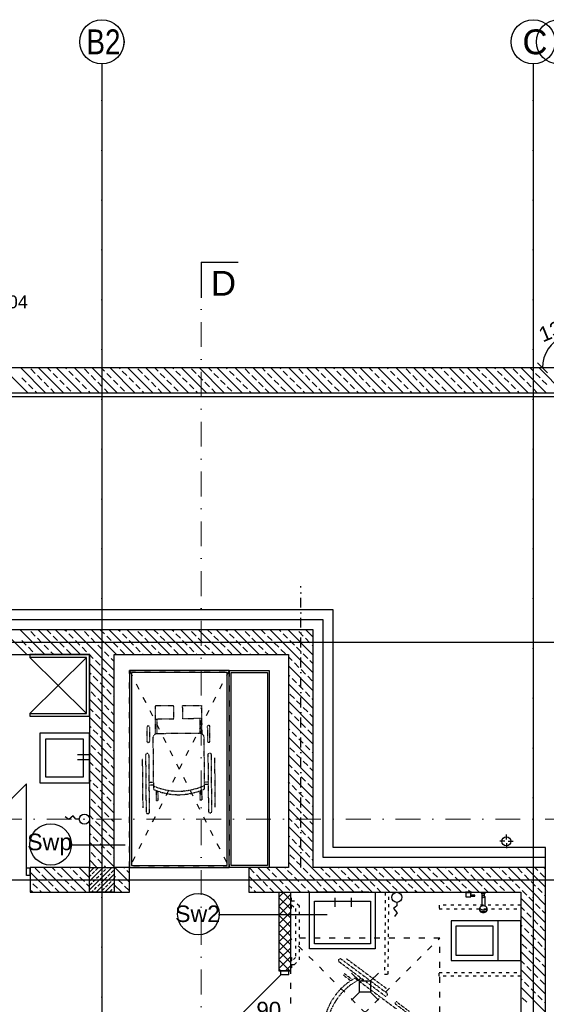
# Model space of a CAD drawing. Header units: millimetres. Extents: x -7023 to 53801, y 9849 to 33561.
# Tile 286 of 537: x 7279 to 7809, y 29731 to 30722. Entities that reach past the tile are written whole.
import ezdxf

# ---------------------------------------------------------------- set-up
doc = ezdxf.new("R2010")
doc.units = ezdxf.units.MM
for name, pattern in [('ACAD_ISO03W100', [30, 12, -18]), ('DASHDOT', [1, 0.5, -0.25, 0, -0.25]), ('DASHDOTX2', [2, 1, -0.5, 0, -0.5])]:
    doc.linetypes.add(name, pattern=pattern)
doc.layers.get('0').update_dxf_attribs({"lineweight": 9})
doc.layers.add('.IE_podklad', color=252, linetype='Continuous')
doc.layers.add('PROJEKT osie', color=251, linetype='DASHDOTX2', lineweight=9)
doc.styles.add('Arial', font='arial.ttf', dxfattribs={"height": 125})
doc.styles.add('Opisowy', font='arial.ttf')
doc.styles.get("Standard").update_dxf_attribs({"font": 'arial.ttf'})
doc.linetypes.add('ZIGZAG', pattern='A,0.00254,-5.08,[131,ltypeshp.shx,S=5.08,R=0,X=-5.08,Y=0],-10.16,[131,ltypeshp.shx,S=5.08,R=180,X=5.08,Y=0],-5.08', length=20.32254)

# ---------------------------------------------------------------- blocks, each defined once
blk = doc.blocks.new('OSIE DOMKU')
at = {"layer": 'PROJEKT osie', "ltscale": 25}
for p, q in [((-31887.02, 6226.99), (-31887.02, 4134.85)), ((-31453.52, 6226.99), (-31453.52, 4134.85)), ((-33194.97, 5891.65), (-29895.99, 5891.65)), ((-33194.97, 5466.65), (-29895.99, 5466.65)), ((-33194.97, 5405.65), (-30212.41, 5405.65))]:
    blk.add_line(p, q, dxfattribs=at)
at = {"layer": 'PROJEKT osie', "linetype": 'Continuous'}
for centre in [(-31887.02, 6248.58), (-31453.52, 6248.58), (-31428.02, 6248.58)]:
    blk.add_circle(centre, 22.24, dxfattribs=at)
at = {"layer": 'PROJEKT osie', "char_height": 25, "width": 492.1163, "attachment_point": 1}
for s, insert in [('{\\W0.8;B2}', (-31902.51, 6261.05)), ('C', (-31464.35, 6261.05))]:
    blk.add_mtext(s, dxfattribs=dict(at, insert=insert))
blk = doc.blocks.new('_Oblique')
at = {"color": 0, "linetype": 'ByBlock', "lineweight": -2}
blk.add_line((-0.5, -0.5), (0.5, 0.5), dxfattribs=at)

msp = doc.modelspace()

# ---------------------------------------------------------------- linework, layer by layer
at = {"layer": '.IE_podklad', "ltscale": 25}
for p, q in [((7362.06, 30677.78), (7362.06, 28585.65)), ((7795.56, 30677.78), (7795.56, 28585.65)), ((7461.89, 30477.73), (7498.94, 30477.73)), ((6054.1, 30342.45), (9353.09, 30342.45)), ((6054.1, 30095.45), (9353.09, 30095.45)), ((6054.1, 29856.45), (9036.66, 29856.45))]:
    msp.add_line(p, q, dxfattribs=at)
at = {"layer": '.IE_podklad', "lineweight": 30, "ltscale": 25}
msp.add_line((7461.89, 30477.73), (7461.89, 30441.78), dxfattribs=at)
at = {"layer": '.IE_podklad', "linetype": 'DASHDOT', "lineweight": 13, "ltscale": 50}
msp.add_line((7461.89, 30467.52), (7461.89, 29637.68), dxfattribs=at)
at = {"layer": '.IE_podklad'}
for p, q in [((7839.06, 30371.45), (7165.06, 30371.45)), ((7287.56, 30346.45), (7262.56, 30371.45)), ((7305.52, 30346.45), (7280.52, 30371.45)), ((7295.05, 30365.9), (7290.56, 30370.39)), ((7323.48, 30346.45), (7298.48, 30371.45)), ((7310.77, 30368.14), (7307.47, 30371.45)), ((7317.5, 30361.41), (7313.01, 30365.9)), ((7341.45, 30346.45), (7316.45, 30371.45)), ((7326.48, 30370.39), (7325.43, 30371.45)), ((7333.22, 30363.65), (7328.73, 30368.14)), ((7359.41, 30346.45), (7334.41, 30371.45)), ((7348.93, 30365.9), (7344.44, 30370.39)), ((7377.37, 30346.45), (7352.37, 30371.45)), ((7364.65, 30368.14), (7361.35, 30371.45)), ((7371.38, 30361.41), (7366.89, 30365.9)), ((7395.33, 30346.45), (7370.33, 30371.45)), ((7380.37, 30370.39), (7379.31, 30371.45)), ((7387.1, 30363.65), (7382.61, 30368.14)), ((7413.29, 30346.45), (7388.29, 30371.45)), ((7402.82, 30365.9), (7398.33, 30370.39)), ((7431.25, 30346.45), (7406.25, 30371.45)), ((7418.53, 30368.14), (7415.23, 30371.45)), ((7425.27, 30361.41), (7420.78, 30365.9)), ((7449.21, 30346.45), (7424.21, 30371.45)), ((7434.25, 30370.39), (7433.19, 30371.45)), ((7440.98, 30363.65), (7436.49, 30368.14)), ((7467.17, 30346.45), (7442.17, 30371.45)), ((7456.7, 30365.9), (7452.21, 30370.39)), ((7485.13, 30346.45), (7460.13, 30371.45)), ((7472.41, 30368.14), (7469.11, 30371.45)), ((7479.15, 30361.41), (7474.66, 30365.9)), ((7503.09, 30346.45), (7478.09, 30371.45)), ((7488.13, 30370.39), (7487.07, 30371.45)), ((7494.86, 30363.65), (7490.37, 30368.14)), ((7521.05, 30346.45), (7496.05, 30371.45)), ((7510.58, 30365.9), (7506.09, 30370.39)), ((7539.01, 30346.45), (7514.01, 30371.45)), ((7526.29, 30368.14), (7522.99, 30371.45)), ((7533.03, 30361.41), (7528.54, 30365.9)), ((7556.97, 30346.45), (7531.97, 30371.45)), ((7542.01, 30370.39), (7540.95, 30371.45)), ((7548.74, 30363.65), (7544.25, 30368.14)), ((7574.93, 30346.45), (7549.93, 30371.45)), ((7564.46, 30365.9), (7559.97, 30370.39)), ((7592.89, 30346.45), (7567.89, 30371.45)), ((7580.18, 30368.14), (7576.87, 30371.45)), ((7586.91, 30361.41), (7582.42, 30365.9)), ((7610.85, 30346.45), (7585.85, 30371.45)), ((7595.89, 30370.39), (7594.83, 30371.45)), ((7602.63, 30363.65), (7598.14, 30368.14)), ((7628.81, 30346.45), (7603.81, 30371.45)), ((7618.34, 30365.9), (7613.85, 30370.39)), ((7646.77, 30346.45), (7621.77, 30371.45)), ((7634.06, 30368.14), (7630.75, 30371.45)), ((7640.79, 30361.41), (7636.3, 30365.9)), ((7664.73, 30346.45), (7639.73, 30371.45)), ((7649.77, 30370.39), (7648.71, 30371.45)), ((7656.51, 30363.65), (7652.02, 30368.14)), ((7682.7, 30346.45), (7657.7, 30371.45)), ((7672.22, 30365.9), (7667.73, 30370.39)), ((7700.66, 30346.45), (7675.66, 30371.45)), ((7687.94, 30368.14), (7684.64, 30371.45)), ((7694.67, 30361.41), (7690.18, 30365.9)), ((7718.62, 30346.45), (7693.62, 30371.45)), ((7703.65, 30370.39), (7702.6, 30371.45)), ((7710.39, 30363.65), (7705.9, 30368.14)), ((7736.58, 30346.45), (7711.58, 30371.45)), ((7726.1, 30365.9), (7721.61, 30370.39)), ((7754.54, 30346.45), (7729.54, 30371.45)), ((7741.82, 30368.14), (7738.52, 30371.45)), ((7748.56, 30361.41), (7744.07, 30365.9)), ((7772.5, 30346.45), (7747.5, 30371.45)), ((7757.54, 30370.39), (7756.48, 30371.45)), ((7764.27, 30363.65), (7759.78, 30368.14)), ((7790.46, 30346.45), (7765.46, 30371.45)), ((7779.99, 30365.9), (7775.5, 30370.39)), ((7808.42, 30346.45), (7783.42, 30371.45)), ((7795.7, 30368.14), (7792.4, 30371.45)), ((7802.44, 30361.41), (7797.95, 30365.9)), ((7826.38, 30346.45), (7801.38, 30371.45)), ((7286.07, 30356.92), (7281.58, 30361.41)), ((7292.81, 30350.18), (7288.32, 30354.67)), ((7301.79, 30359.16), (7297.3, 30363.65)), ((7308.52, 30352.43), (7304.03, 30356.92)), ((7324.24, 30354.67), (7319.75, 30359.16)), ((7339.95, 30356.92), (7335.46, 30361.41)), ((7346.69, 30350.18), (7342.2, 30354.67)), ((7355.67, 30359.16), (7351.18, 30363.65)), ((7362.4, 30352.43), (7357.91, 30356.92)), ((7378.12, 30354.67), (7373.63, 30359.16)), ((7393.84, 30356.92), (7389.35, 30361.41)), ((7400.57, 30350.18), (7396.08, 30354.67)), ((7409.55, 30359.16), (7405.06, 30363.65)), ((7416.29, 30352.43), (7411.8, 30356.92)), ((7432, 30354.67), (7427.51, 30359.16)), ((7447.72, 30356.92), (7443.23, 30361.41)), ((7454.45, 30350.18), (7449.96, 30354.67)), ((7463.43, 30359.16), (7458.94, 30363.65)), ((7470.17, 30352.43), (7465.68, 30356.92)), ((7485.88, 30354.67), (7481.39, 30359.16)), ((7501.6, 30356.92), (7497.11, 30361.41)), ((7508.33, 30350.18), (7503.84, 30354.67)), ((7517.31, 30359.16), (7512.82, 30363.65)), ((7524.05, 30352.43), (7519.56, 30356.92)), ((7539.76, 30354.67), (7535.27, 30359.16)), ((7555.48, 30356.92), (7550.99, 30361.41)), ((7562.22, 30350.18), (7557.73, 30354.67)), ((7571.2, 30359.16), (7566.71, 30363.65)), ((7577.93, 30352.43), (7573.44, 30356.92)), ((7593.65, 30354.67), (7589.16, 30359.16)), ((7609.36, 30356.92), (7604.87, 30361.41)), ((7616.1, 30350.18), (7611.61, 30354.67)), ((7625.08, 30359.16), (7620.59, 30363.65)), ((7631.81, 30352.43), (7627.32, 30356.92)), ((7647.53, 30354.67), (7643.04, 30359.16)), ((7663.24, 30356.92), (7658.75, 30361.41)), ((7669.98, 30350.18), (7665.49, 30354.67)), ((7678.96, 30359.16), (7674.47, 30363.65)), ((7685.69, 30352.43), (7681.2, 30356.92)), ((7701.41, 30354.67), (7696.92, 30359.16)), ((7717.12, 30356.92), (7712.63, 30361.41)), ((7723.86, 30350.18), (7719.37, 30354.67)), ((7732.84, 30359.16), (7728.35, 30363.65)), ((7739.58, 30352.43), (7735.09, 30356.92)), ((7755.29, 30354.67), (7750.8, 30359.16)), ((7771.01, 30356.92), (7766.52, 30361.41)), ((7777.74, 30350.18), (7773.25, 30354.67)), ((7786.72, 30359.16), (7782.23, 30363.65)), ((7793.46, 30352.43), (7788.97, 30356.92)), ((7809.17, 30354.67), (7804.68, 30359.16)), ((7165.06, 30346.45), (7849.41, 30346.45)), ((7296.54, 30346.45), (7295.05, 30347.94)), ((7314.5, 30346.45), (7310.77, 30350.18)), ((7330.97, 30347.94), (7326.48, 30352.43)), ((7350.43, 30346.45), (7348.93, 30347.94)), ((7368.39, 30346.45), (7364.65, 30350.18)), ((7384.86, 30347.94), (7380.37, 30352.43)), ((7404.31, 30346.45), (7402.82, 30347.94)), ((7422.27, 30346.45), (7418.53, 30350.18)), ((7438.74, 30347.94), (7434.25, 30352.43)), ((7458.19, 30346.45), (7456.7, 30347.94)), ((7476.15, 30346.45), (7472.41, 30350.18)), ((7492.62, 30347.94), (7488.13, 30352.43)), ((7512.07, 30346.45), (7510.58, 30347.94)), ((7530.03, 30346.45), (7526.29, 30350.18)), ((7546.5, 30347.94), (7542.01, 30352.43)), ((7565.95, 30346.45), (7564.46, 30347.94)), ((7583.91, 30346.45), (7580.18, 30350.18)), ((7600.38, 30347.94), (7595.89, 30352.43)), ((7619.83, 30346.45), (7618.34, 30347.94)), ((7637.79, 30346.45), (7634.06, 30350.18)), ((7654.26, 30347.94), (7649.77, 30352.43)), ((7673.71, 30346.45), (7672.22, 30347.94)), ((7691.68, 30346.45), (7687.94, 30350.18)), ((7708.14, 30347.94), (7703.65, 30352.43)), ((7727.6, 30346.45), (7726.1, 30347.94)), ((7745.56, 30346.45), (7741.82, 30350.18)), ((7762.03, 30347.94), (7757.54, 30352.43)), ((7781.48, 30346.45), (7779.99, 30347.94)), ((7799.44, 30346.45), (7795.7, 30350.18)), ((7594.56, 30127.95), (7162.06, 30127.95)), ((7594.56, 29888.95), (7594.56, 30127.95)), ((7349.56, 30107.95), (7142.06, 30107.95)), ((7286.81, 30082.95), (7261.65, 30108.11)), ((7304.77, 30082.95), (7279.62, 30108.1)), ((7322.73, 30082.95), (7297.59, 30108.09)), ((7310.79, 30103.87), (7306.57, 30108.09)), ((7340.69, 30082.95), (7315.56, 30108.08)), ((7326.51, 30106.11), (7324.54, 30108.08)), ((7374.56, 30067.04), (7333.53, 30108.07)), ((7574.56, 30107.95), (7349.56, 30107.95)), ((7376.62, 30082.95), (7351.5, 30108.06)), ((7364.67, 30103.87), (7360.48, 30108.06)), ((7394.58, 30082.95), (7369.47, 30108.05)), ((7380.39, 30106.11), (7378.45, 30108.05)), ((7412.54, 30082.95), (7387.44, 30108.04)), ((7430.5, 30082.95), (7405.41, 30108.03)), ((7418.55, 30103.87), (7414.39, 30108.03)), ((7448.46, 30082.95), (7423.38, 30108.02)), ((7434.27, 30106.11), (7432.36, 30108.02)), ((7466.42, 30082.95), (7441.35, 30108.02)), ((7484.38, 30082.95), (7459.32, 30108.01)), ((7472.44, 30103.87), (7468.3, 30108)), ((7502.34, 30082.95), (7477.29, 30108)), ((7488.15, 30106.11), (7486.27, 30107.99)), ((7520.3, 30082.95), (7495.26, 30107.99)), ((7538.26, 30082.95), (7513.23, 30107.98)), ((7526.32, 30103.87), (7522.21, 30107.97)), ((7574.56, 30064.61), (7531.2, 30107.97)), ((7542.03, 30106.11), (7540.18, 30107.96)), ((7574.56, 30082.57), (7549.17, 30107.96)), ((7574.56, 30100.53), (7567.14, 30107.95)), ((7574.56, 29868.95), (7574.56, 30107.95)), ((7286.1, 30092.64), (7281.61, 30097.13)), ((7295.08, 30101.62), (7290.59, 30106.11)), ((7301.81, 30094.89), (7297.32, 30099.38)), ((7317.53, 30097.13), (7313.04, 30101.62)), ((7333.24, 30099.38), (7328.75, 30103.87)), ((7339.98, 30092.64), (7335.49, 30097.13)), ((7348.96, 30101.62), (7344.47, 30106.11)), ((7355.69, 30094.89), (7351.2, 30099.38)), ((7371.41, 30097.13), (7366.92, 30101.62)), ((7387.12, 30099.38), (7382.63, 30103.87)), ((7393.86, 30092.64), (7389.37, 30097.13)), ((7402.84, 30101.62), (7398.35, 30106.11)), ((7409.57, 30094.89), (7405.08, 30099.38)), ((7425.29, 30097.13), (7420.8, 30101.62)), ((7441.01, 30099.38), (7436.52, 30103.87)), ((7447.74, 30092.64), (7443.25, 30097.13)), ((7456.72, 30101.62), (7452.23, 30106.11)), ((7463.46, 30094.89), (7458.97, 30099.38)), ((7479.17, 30097.13), (7474.68, 30101.62)), ((7494.89, 30099.38), (7490.4, 30103.87)), ((7501.62, 30092.64), (7497.13, 30097.13)), ((7510.6, 30101.62), (7506.11, 30106.11)), ((7517.34, 30094.89), (7512.85, 30099.38)), ((7533.05, 30097.13), (7528.56, 30101.62)), ((7548.77, 30099.38), (7544.28, 30103.87)), ((7555.5, 30092.64), (7551.01, 30097.13)), ((7564.48, 30101.62), (7559.99, 30106.11)), ((7571.22, 30094.89), (7566.73, 30099.38)), ((7292.83, 30085.91), (7288.34, 30090.4)), ((7308.55, 30088.15), (7304.06, 30092.64)), ((7324.26, 30090.4), (7319.77, 30094.89)), ((7331, 30083.66), (7326.51, 30088.15)), ((7346.71, 30085.91), (7342.22, 30090.4)), ((7362.43, 30088.15), (7357.94, 30092.64)), ((7378.14, 30090.4), (7373.65, 30094.89)), ((7384.88, 30083.66), (7380.39, 30088.15)), ((7400.59, 30085.91), (7396.1, 30090.4)), ((7416.31, 30088.15), (7411.82, 30092.64)), ((7432.03, 30090.4), (7427.54, 30094.89)), ((7438.76, 30083.66), (7434.27, 30088.15)), ((7454.48, 30085.91), (7449.99, 30090.4)), ((7470.19, 30088.15), (7465.7, 30092.64)), ((7485.91, 30090.4), (7481.42, 30094.89)), ((7492.64, 30083.66), (7488.15, 30088.15)), ((7508.36, 30085.91), (7503.87, 30090.4)), ((7524.07, 30088.15), (7519.58, 30092.64)), ((7539.79, 30090.4), (7535.3, 30094.89)), ((7546.52, 30083.66), (7542.03, 30088.15)), ((7562.24, 30085.91), (7557.75, 30090.4)), ((7574.56, 30091.55), (7573.46, 30092.64)), ((7142.06, 30082.95), (7349.56, 30082.95)), ((7349.56, 30082.95), (7289.56, 30082.95)), ((7289.56, 30082.95), (7289.56, 30080.17)), ((7346.78, 30080.17), (7289.56, 30080.17)), ((7289.56, 30080.17), (7346.78, 30023.77)), ((7289.56, 30023.77), (7346.78, 30080.17)), ((7295.79, 30082.95), (7295.08, 30083.66)), ((7313.75, 30082.95), (7310.79, 30085.91)), ((7346.78, 30023.77), (7346.78, 30080.17)), ((7353.45, 30079.17), (7348.96, 30083.66)), ((7349.56, 30082.95), (7349.56, 29868.95)), ((7349.56, 30020.99), (7349.56, 30082.95)), ((7369.16, 30081.42), (7364.67, 30085.91)), ((7374.56, 30076.02), (7371.41, 30079.17)), ((7374.56, 29868.95), (7374.56, 30082.95)), ((7374.56, 30082.95), (7549.56, 30082.95)), ((7403.56, 30082.95), (7402.84, 30083.66)), ((7421.52, 30082.95), (7418.55, 30085.91)), ((7457.44, 30082.95), (7456.72, 30083.66)), ((7475.4, 30082.95), (7472.44, 30085.91)), ((7511.32, 30082.95), (7510.6, 30083.66)), ((7529.28, 30082.95), (7526.32, 30085.91)), ((7549.56, 30082.95), (7549.56, 29868.95)), ((7553.26, 30076.93), (7549.56, 30080.63)), ((7568.97, 30079.17), (7564.48, 30083.66)), ((7374.56, 30049.08), (7349.56, 30074.08)), ((7360.18, 30072.44), (7355.69, 30076.93)), ((7366.92, 30065.7), (7362.43, 30070.19)), ((7574.56, 30046.65), (7549.56, 30071.65)), ((7559.99, 30070.19), (7555.5, 30074.68)), ((7566.73, 30063.46), (7562.24, 30067.95)), ((7574.56, 30073.59), (7571.22, 30076.93)), ((7351.2, 30063.46), (7349.56, 30065.1)), ((7357.94, 30056.72), (7353.45, 30061.21)), ((7373.65, 30058.97), (7369.16, 30063.46)), ((7551.01, 30061.21), (7549.56, 30062.67)), ((7557.75, 30054.48), (7553.26, 30058.97)), ((7573.46, 30056.72), (7568.97, 30061.21)), ((7374.56, 30031.12), (7349.56, 30056.12)), ((7364.67, 30049.99), (7360.18, 30054.48)), ((7371.41, 30043.25), (7366.92, 30047.74)), ((7574.56, 30028.69), (7549.56, 30053.69)), ((7564.48, 30047.74), (7559.99, 30052.23)), ((7374.56, 30013.16), (7349.56, 30038.16)), ((7355.69, 30041.01), (7351.2, 30045.5)), ((7362.43, 30034.27), (7357.94, 30038.76)), ((7374.56, 30040.1), (7373.65, 30041.01)), ((7555.5, 30038.76), (7551.01, 30043.25)), ((7571.22, 30041.01), (7566.73, 30045.5)), ((7574.56, 30037.67), (7573.46, 30038.76)), ((7353.45, 30025.29), (7349.56, 30029.18)), ((7369.16, 30027.54), (7364.67, 30032.03)), ((7574.56, 30010.73), (7549.56, 30035.73)), ((7562.24, 30032.03), (7557.75, 30036.52)), ((7568.97, 30025.29), (7564.48, 30029.78)), ((7289.56, 30023.77), (7289.56, 30020.99)), ((7289.56, 30023.77), (7346.78, 30023.77)), ((7289.56, 30020.99), (7349.56, 30020.99)), ((7374.56, 29995.2), (7349.56, 30020.2)), ((7360.18, 30018.56), (7355.69, 30023.05)), ((7374.56, 30022.14), (7371.41, 30025.29)), ((7553.26, 30023.05), (7549.56, 30026.75)), ((7574.56, 29992.77), (7549.56, 30017.77)), ((7559.99, 30016.31), (7555.5, 30020.8)), ((7574.56, 30019.71), (7571.22, 30023.05)), ((7351.2, 30009.58), (7349.56, 30011.22)), ((7366.92, 30011.82), (7362.43, 30016.31)), ((7373.65, 30005.09), (7369.16, 30009.58)), ((7551.01, 30007.33), (7549.56, 30008.79)), ((7566.73, 30009.58), (7562.24, 30014.07)), ((7349.56, 30003.95), (7299.56, 30003.95)), ((7299.56, 30003.95), (7299.56, 29953.95)), ((7343.56, 29997.95), (7305.56, 29997.95)), ((7305.56, 29997.95), (7305.56, 29959.95)), ((7343.56, 29959.95), (7343.56, 29997.95)), ((7349.56, 29953.95), (7349.56, 30003.95)), ((7374.56, 29977.24), (7349.56, 30002.24)), ((7357.94, 30002.84), (7353.45, 30007.33)), ((7364.67, 29996.11), (7360.18, 30000.6)), ((7574.56, 29974.81), (7549.56, 29999.81)), ((7557.75, 30000.6), (7553.26, 30005.09)), ((7564.48, 29993.86), (7559.99, 29998.35)), ((7573.46, 30002.84), (7568.97, 30007.33)), ((7355.69, 29987.12), (7351.2, 29991.61)), ((7371.41, 29989.37), (7366.92, 29993.86)), ((7555.5, 29984.88), (7551.01, 29989.37)), ((7571.22, 29987.12), (7566.73, 29991.61)), ((7349.53, 29982.11), (7337.59, 29982.11)), ((7374.56, 29959.28), (7349.56, 29984.28)), ((7362.43, 29980.39), (7357.94, 29984.88)), ((7369.16, 29973.65), (7364.67, 29978.14)), ((7374.56, 29986.22), (7373.65, 29987.12)), ((7574.56, 29956.85), (7549.56, 29981.85)), ((7562.24, 29978.14), (7557.75, 29982.63)), ((7574.56, 29983.79), (7573.46, 29984.88)), ((7349.53, 29977.25), (7337.59, 29977.25)), ((7353.45, 29971.41), (7349.56, 29975.3)), ((7360.18, 29964.67), (7355.69, 29969.16)), ((7374.56, 29968.26), (7371.41, 29971.41)), ((7553.26, 29969.16), (7549.56, 29972.87)), ((7568.97, 29971.41), (7564.48, 29975.9)), ((7574.56, 29965.83), (7571.22, 29969.16)), ((7305.56, 29959.95), (7343.56, 29959.95)), ((7374.56, 29941.32), (7349.56, 29966.32)), ((7366.92, 29957.94), (7362.43, 29962.43)), ((7574.56, 29938.89), (7549.56, 29963.89)), ((7559.99, 29962.43), (7555.5, 29966.92)), ((7566.73, 29955.69), (7562.24, 29960.18)), ((7201.66, 29868.16), (7286.45, 29952.95)), ((7286.45, 29868.16), (7286.45, 29952.95)), ((7299.56, 29953.95), (7349.56, 29953.95)), ((7351.2, 29955.69), (7349.56, 29957.34)), ((7357.94, 29948.96), (7353.45, 29953.45)), ((7373.65, 29951.2), (7369.16, 29955.69)), ((7551.01, 29953.45), (7549.56, 29954.91)), ((7557.75, 29946.71), (7553.26, 29951.2)), ((7573.46, 29948.96), (7568.97, 29953.45)), ((7374.56, 29923.36), (7349.56, 29948.36)), ((7364.67, 29942.22), (7360.18, 29946.71)), ((7371.41, 29935.49), (7366.92, 29939.98)), ((7574.56, 29920.93), (7549.56, 29945.93)), ((7564.48, 29939.98), (7559.99, 29944.47)), ((7374.56, 29905.4), (7349.56, 29930.4)), ((7355.69, 29933.24), (7351.2, 29937.73)), ((7362.43, 29926.51), (7357.94, 29931)), ((7374.56, 29932.34), (7373.65, 29933.24)), ((7555.5, 29931), (7551.01, 29935.49)), ((7562.24, 29924.26), (7557.75, 29928.75)), ((7571.22, 29933.24), (7566.73, 29937.73)), ((7574.56, 29929.91), (7573.46, 29931)), ((7353.45, 29917.53), (7349.56, 29921.42)), ((7369.16, 29919.77), (7364.67, 29924.26)), ((7574.56, 29902.97), (7549.56, 29927.97)), ((7553.26, 29915.28), (7549.56, 29918.99)), ((7568.97, 29917.53), (7564.48, 29922.02)), ((7374.56, 29887.44), (7349.56, 29912.44)), ((7360.18, 29910.79), (7355.69, 29915.28)), ((7374.56, 29914.38), (7371.41, 29917.53)), ((7574.56, 29885), (7549.56, 29910)), ((7559.99, 29908.55), (7555.5, 29913.04)), ((7574.56, 29911.95), (7571.22, 29915.28)), ((7351.2, 29901.81), (7349.56, 29903.46)), ((7357.94, 29895.08), (7353.45, 29899.57)), ((7366.92, 29904.06), (7362.43, 29908.55)), ((7373.65, 29897.32), (7369.16, 29901.81)), ((7551.01, 29899.57), (7549.56, 29901.02)), ((7566.73, 29901.81), (7562.24, 29906.3)), ((7573.46, 29895.08), (7568.97, 29899.57)), ((7330.84, 29891.58), (7385.33, 29891.58)), ((7374.56, 29869.48), (7349.56, 29894.48)), ((7364.67, 29888.34), (7360.18, 29892.83)), ((7597.65, 29843.95), (7549.56, 29892.04)), ((7557.75, 29892.83), (7553.26, 29897.32)), ((7564.48, 29886.1), (7559.99, 29890.59)), ((7355.69, 29879.36), (7351.2, 29883.85)), ((7371.41, 29881.61), (7366.92, 29886.1)), ((7374.56, 29878.46), (7373.65, 29879.36)), ((7555.5, 29877.12), (7551.01, 29881.61)), ((7571.22, 29879.36), (7566.73, 29883.85)), ((7808.06, 29888.95), (7594.56, 29888.95)), ((7808.06, 29868.95), (7808.06, 29888.95)), ((7357.13, 29868.95), (7349.56, 29876.52)), ((7362.43, 29872.63), (7357.94, 29877.12)), ((7366.11, 29868.95), (7364.67, 29870.38)), ((7579.69, 29843.95), (7549.56, 29874.08)), ((7562.24, 29870.38), (7557.75, 29874.87)), ((7574.56, 29876.02), (7573.46, 29877.12)), ((7290.06, 29868.16), (7286.45, 29868.16)), ((7286.45, 29860.95), (7286.45, 29868.16)), ((7290.06, 29860.95), (7286.45, 29860.95)), ((7349.56, 29868.95), (7290.06, 29868.95)), ((7290.06, 29868.95), (7290.06, 29843.95)), ((7290.06, 29860.95), (7290.06, 29868.16)), ((7310.29, 29843.95), (7290.06, 29864.18)), ((7299.57, 29863.65), (7295.08, 29868.14)), ((7306.3, 29856.91), (7301.81, 29861.4)), ((7328.25, 29843.95), (7303.25, 29868.95)), ((7315.28, 29865.89), (7312.23, 29868.95)), ((7322.02, 29859.16), (7317.53, 29863.65)), ((7346.21, 29843.95), (7321.21, 29868.95)), ((7331, 29868.14), (7330.19, 29868.95)), ((7337.73, 29861.4), (7333.24, 29865.89)), ((7349.56, 29858.56), (7339.17, 29868.95)), ((7349.56, 29867.54), (7348.96, 29868.14)), ((7349.56, 29864.24), (7354.26, 29868.95)), ((7349.56, 29855.26), (7363.24, 29868.95)), ((7349.56, 29846.28), (7372.22, 29868.95)), ((7349.56, 29868.74), (7349.77, 29868.95)), ((7349.56, 29868.95), (7374.56, 29868.95)), ((7349.56, 29843.95), (7349.56, 29868.95)), ((7349.56, 29859.75), (7351.2, 29861.4)), ((7352.33, 29862.52), (7354.57, 29864.77)), ((7355.69, 29865.89), (7357.94, 29868.14)), ((7356.2, 29843.95), (7374.56, 29862.3)), ((7356.82, 29858.03), (7359.06, 29860.28)), ((7360.18, 29861.4), (7362.43, 29863.65)), ((7363.55, 29864.77), (7365.8, 29867.01)), ((7366.92, 29868.14), (7367.73, 29868.95)), ((7368.04, 29860.28), (7370.29, 29862.52)), ((7371.41, 29863.65), (7373.65, 29865.89)), ((7389.85, 29868.95), (7374.56, 29868.95)), ((7374.56, 29868.95), (7374.56, 29843.95)), ((7375.9, 29859.16), (7374.56, 29860.5)), ((7389.85, 29854.18), (7375.09, 29868.95)), ((7384.88, 29868.14), (7384.07, 29868.95)), ((7389.85, 29863.16), (7387.12, 29865.89)), ((7389.85, 29843.95), (7389.85, 29868.95)), ((7549.56, 29868.95), (7509.89, 29868.95)), ((7509.89, 29868.95), (7509.89, 29843.95)), ((7525.81, 29843.95), (7509.95, 29859.81)), ((7515.09, 29863.65), (7510.6, 29868.14)), ((7521.83, 29856.91), (7517.34, 29861.4)), ((7543.77, 29843.95), (7518.77, 29868.95)), ((7530.81, 29865.89), (7527.75, 29868.95)), ((7537.54, 29859.16), (7533.05, 29863.65)), ((7561.73, 29843.95), (7536.73, 29868.95)), ((7546.52, 29868.14), (7545.71, 29868.95)), ((7553.26, 29861.4), (7548.77, 29865.89)), ((7568.97, 29863.65), (7564.48, 29868.14)), ((7575.71, 29856.91), (7571.22, 29861.4)), ((7808.06, 29868.95), (7574.56, 29868.95)), ((7584.69, 29865.89), (7581.64, 29868.95)), ((7591.42, 29859.16), (7586.93, 29863.65)), ((7615.62, 29843.95), (7590.62, 29868.95)), ((7600.4, 29868.14), (7599.6, 29868.95)), ((7607.14, 29861.4), (7602.65, 29865.89)), ((7633.58, 29843.95), (7608.58, 29868.95)), ((7622.86, 29863.65), (7618.37, 29868.14)), ((7629.59, 29856.91), (7625.1, 29861.4)), ((7651.54, 29843.95), (7626.54, 29868.95)), ((7638.57, 29865.89), (7635.52, 29868.95)), ((7645.31, 29859.16), (7640.82, 29863.65)), ((7669.5, 29843.95), (7644.5, 29868.95)), ((7654.29, 29868.14), (7653.48, 29868.95)), ((7661.02, 29861.4), (7656.53, 29865.89)), ((7687.46, 29843.95), (7662.46, 29868.95)), ((7676.74, 29863.65), (7672.25, 29868.14)), ((7683.47, 29856.91), (7678.98, 29861.4)), ((7705.42, 29843.95), (7680.42, 29868.95)), ((7692.45, 29865.89), (7689.4, 29868.95)), ((7699.19, 29859.16), (7694.7, 29863.65)), ((7723.38, 29843.95), (7698.38, 29868.95)), ((7708.17, 29868.14), (7707.36, 29868.95)), ((7714.9, 29861.4), (7710.41, 29865.89)), ((7741.34, 29843.95), (7716.34, 29868.95)), ((7730.62, 29863.65), (7726.13, 29868.14)), ((7737.35, 29856.91), (7732.86, 29861.4)), ((7759.3, 29843.95), (7734.3, 29868.95)), ((7746.33, 29865.89), (7743.28, 29868.95)), ((7753.07, 29859.16), (7748.58, 29863.65)), ((7777.26, 29843.95), (7752.26, 29868.95)), ((7762.05, 29868.14), (7761.24, 29868.95)), ((7768.78, 29861.4), (7764.29, 29865.89)), ((7795.22, 29843.95), (7770.22, 29868.95)), ((7784.5, 29863.65), (7780.01, 29868.14)), ((7791.24, 29856.91), (7786.75, 29861.4)), ((7808.06, 29849.07), (7788.18, 29868.95)), ((7800.22, 29865.89), (7797.16, 29868.95)), ((7806.95, 29859.16), (7802.46, 29863.65)), ((7808.06, 29867.03), (7806.14, 29868.95)), ((7808.06, 29283.45), (7808.06, 29868.95)), ((7290.59, 29854.67), (7290.06, 29855.2)), ((7297.32, 29847.93), (7292.83, 29852.42)), ((7313.04, 29850.18), (7308.55, 29854.67)), ((7328.75, 29852.42), (7324.26, 29856.91)), ((7335.49, 29845.69), (7331, 29850.18)), ((7344.47, 29854.67), (7339.98, 29859.16)), ((7349.56, 29849.58), (7346.71, 29852.42)), ((7350.08, 29851.3), (7352.33, 29853.54)), ((7353.45, 29854.67), (7355.69, 29856.91)), ((7357.94, 29850.18), (7360.18, 29852.42)), ((7361.31, 29853.54), (7363.55, 29855.79)), ((7364.67, 29856.91), (7366.92, 29859.16)), ((7365.18, 29843.95), (7374.56, 29853.32)), ((7365.8, 29849.05), (7368.04, 29851.3)), ((7369.16, 29852.42), (7371.41, 29854.67)), ((7372.53, 29855.79), (7374.56, 29857.81)), ((7382.13, 29843.95), (7374.56, 29851.52)), ((7382.63, 29852.42), (7378.14, 29856.91)), ((7389.37, 29845.69), (7384.88, 29850.18)), ((7512.85, 29847.93), (7509.89, 29850.89)), ((7528.56, 29850.18), (7524.07, 29854.67)), ((7544.28, 29852.42), (7539.79, 29856.91)), ((7551.01, 29845.69), (7546.52, 29850.18)), ((7559.99, 29854.67), (7555.5, 29859.16)), ((7566.73, 29847.93), (7562.24, 29852.42)), ((7582.44, 29850.18), (7577.95, 29854.67)), ((7598.16, 29852.42), (7593.67, 29856.91)), ((7604.9, 29845.69), (7600.4, 29850.18)), ((7613.88, 29854.67), (7609.39, 29859.16)), ((7620.61, 29847.93), (7616.12, 29852.42)), ((7636.33, 29850.18), (7631.84, 29854.67)), ((7652.04, 29852.42), (7647.55, 29856.91)), ((7658.78, 29845.69), (7654.29, 29850.18)), ((7667.76, 29854.67), (7663.27, 29859.16)), ((7674.49, 29847.93), (7670, 29852.42)), ((7690.21, 29850.18), (7685.72, 29854.67)), ((7705.92, 29852.42), (7701.43, 29856.91)), ((7712.66, 29845.69), (7708.17, 29850.18)), ((7721.64, 29854.67), (7717.15, 29859.16)), ((7728.37, 29847.93), (7723.88, 29852.42)), ((7744.09, 29850.18), (7739.6, 29854.67)), ((7759.8, 29852.42), (7755.31, 29856.91)), ((7766.54, 29845.69), (7762.05, 29850.18)), ((7775.52, 29854.67), (7771.03, 29859.16)), ((7782.26, 29847.93), (7777.76, 29852.42)), ((7797.97, 29850.18), (7793.48, 29854.67)), ((7292.33, 29843.95), (7290.06, 29846.22)), ((7290.06, 29843.95), (7374.56, 29843.95)), ((7301.31, 29843.95), (7299.57, 29845.69)), ((7319.27, 29843.95), (7315.28, 29847.93)), ((7374.56, 29843.95), (7349.56, 29843.95)), ((7351.71, 29843.95), (7353.45, 29845.69)), ((7354.57, 29846.81), (7356.82, 29849.05)), ((7360.69, 29843.95), (7361.31, 29844.56)), ((7362.43, 29845.69), (7364.67, 29847.93)), ((7370.29, 29844.56), (7372.53, 29846.81)), ((7373.65, 29847.93), (7374.56, 29848.83)), ((7374.16, 29843.95), (7374.56, 29844.34)), ((7374.56, 29843.95), (7389.85, 29843.95)), ((7509.89, 29843.95), (7783.06, 29843.95)), ((7516.83, 29843.95), (7515.09, 29845.69)), ((7534.79, 29843.95), (7530.81, 29847.93)), ((7539.89, 29843.95), (7539.89, 29764.95)), ((7539.89, 29839.05), (7544.78, 29843.95)), ((7539.89, 29830.07), (7551.89, 29842.07)), ((7551.89, 29835.83), (7543.77, 29843.95)), ((7551.89, 29764.95), (7551.89, 29843.95)), ((7570.71, 29843.95), (7568.97, 29845.69)), ((7588.67, 29843.95), (7584.69, 29847.93)), ((7624.6, 29843.95), (7622.86, 29845.69)), ((7642.56, 29843.95), (7638.57, 29847.93)), ((7678.48, 29843.95), (7676.74, 29845.69)), ((7696.44, 29843.95), (7692.45, 29847.93)), ((7733.38, 29843.95), (7727.38, 29843.95)), ((7727.38, 29843.95), (7727.38, 29843.45)), ((7727.38, 29843.45), (7727.88, 29843.45)), ((7727.88, 29843.45), (7727.88, 29839.45)), ((7732.89, 29843.45), (7727.88, 29843.45)), ((7732.36, 29843.95), (7730.62, 29845.69)), ((7732.89, 29841.17), (7732.89, 29843.45)), ((7732.89, 29843.45), (7733.38, 29843.45)), ((7736.8, 29841.17), (7732.89, 29841.17)), ((7732.89, 29840.14), (7732.89, 29841.17)), ((7732.89, 29839.45), (7732.89, 29840.14)), ((7732.89, 29840.14), (7736.8, 29840.14)), ((7733.38, 29843.45), (7733.38, 29843.95)), ((7736.8, 29840.14), (7736.8, 29841.17)), ((7743.4, 29843.45), (7747.4, 29843.45)), ((7750.32, 29843.95), (7746.33, 29847.93)), ((7783.06, 29843.95), (7783.06, 29647.95)), ((7786.24, 29843.95), (7784.5, 29845.69)), ((7788.99, 29841.2), (7786.24, 29843.95)), ((7808.06, 29831.11), (7795.22, 29843.95)), ((7804.2, 29843.95), (7800.22, 29847.93)), ((7804.71, 29843.44), (7804.2, 29843.95)), ((7808.06, 29840.09), (7806.95, 29841.2)), ((7551.89, 29826.85), (7539.89, 29838.85)), ((7539.89, 29821.09), (7551.89, 29833.09)), ((7551.89, 29817.87), (7539.89, 29829.87)), ((7596.12, 29838.43), (7596.12, 29829.43)), ((7612.54, 29838.43), (7612.54, 29829.43)), ((7727.88, 29839.45), (7732.89, 29839.45)), ((7808.06, 29813.15), (7783.06, 29838.15)), ((7795.73, 29834.46), (7791.24, 29838.95)), ((7802.46, 29827.73), (7797.97, 29832.22)), ((7479.34, 29821.5), (7588.33, 29821.5)), ((7539.89, 29812.11), (7551.89, 29824.11)), ((7551.89, 29808.89), (7539.89, 29820.89)), ((7786.75, 29825.48), (7783.06, 29829.17)), ((7808.06, 29795.19), (7783.06, 29820.19)), ((7793.48, 29818.75), (7788.99, 29823.24)), ((7808.06, 29822.13), (7804.71, 29825.48)), ((7539.89, 29803.13), (7551.89, 29815.13)), ((7551.89, 29799.91), (7539.89, 29811.91)), ((7784.5, 29809.76), (7783.06, 29811.21)), ((7800.22, 29812.01), (7795.73, 29816.5)), ((7806.95, 29805.27), (7802.46, 29809.76)), ((7539.89, 29794.15), (7551.89, 29806.15)), ((7551.89, 29790.93), (7539.89, 29802.93)), ((7808.06, 29777.23), (7783.06, 29802.23)), ((7791.24, 29803.03), (7786.75, 29807.52)), ((7797.97, 29796.29), (7793.48, 29800.78)), ((7539.89, 29785.17), (7551.89, 29797.17)), ((7551.89, 29781.95), (7539.89, 29793.95)), ((7788.99, 29787.31), (7784.5, 29791.8)), ((7804.71, 29789.56), (7800.22, 29794.05)), ((7539.89, 29776.19), (7551.89, 29788.19)), ((7551.89, 29772.97), (7539.89, 29784.97)), ((7808.06, 29759.27), (7783.06, 29784.27)), ((7795.73, 29780.58), (7791.24, 29785.07)), ((7808.06, 29786.21), (7806.95, 29787.31)), ((7539.89, 29767.21), (7551.89, 29779.21)), ((7550.93, 29764.95), (7539.89, 29775.98)), ((7546.61, 29764.95), (7551.89, 29770.23)), ((7786.75, 29771.6), (7783.06, 29775.29)), ((7802.46, 29773.84), (7797.97, 29778.33)), ((7808.06, 29768.25), (7804.71, 29771.6)), ((7541.83, 29760.95), (7447.83, 29666.95)), ((7541.95, 29764.95), (7539.89, 29767)), ((7539.89, 29764.95), (7551.89, 29764.95)), ((7541.83, 29760.95), (7541.83, 29764.95)), ((7549.83, 29764.95), (7541.83, 29764.95)), ((7549.83, 29760.95), (7541.83, 29760.95)), ((7549.83, 29760.95), (7549.83, 29764.95)), ((7808.06, 29741.31), (7783.06, 29766.31)), ((7793.48, 29764.86), (7788.99, 29769.35)), ((7800.22, 29758.13), (7795.73, 29762.62)), ((7784.5, 29755.88), (7783.06, 29757.33)), ((7791.24, 29749.15), (7786.75, 29753.64)), ((7806.95, 29751.39), (7802.46, 29755.88)), ((7808.06, 29723.35), (7783.06, 29748.35)), ((7797.97, 29742.41), (7793.48, 29746.9)), ((7788.99, 29733.43), (7784.5, 29737.92)), ((7804.71, 29735.68), (7800.22, 29740.17)), ((7808.06, 29732.33), (7806.95, 29733.43))]:
    msp.add_line(p, q, dxfattribs=at)
at = {"layer": '.IE_podklad', "linetype": 'DASHDOTX2', "ltscale": 10}
for p, q in [((7562.06, 29868.95), (7562.06, 30151.85)), ((7129.56, 30095.45), (7634.99, 30095.45))]:
    msp.add_line(p, q, dxfattribs=at)
at = {"layer": '.IE_podklad', "linetype": 'ZIGZAG'}
for p, q in [((7584.56, 30117.95), (7152.06, 30117.95)), ((7584.56, 29878.95), (7584.56, 30117.95)), ((7808.06, 29878.95), (7584.56, 29878.95))]:
    msp.add_line(p, q, dxfattribs=at)
at = {"layer": '.IE_podklad', "linetype": 'ACAD_ISO03W100', "ltscale": 0.5}
for p, q in [((7389.85, 30066.95), (7489.85, 29868.95)), ((7489.85, 30066.95), (7389.85, 29868.95)), ((7551.56, 29647.95), (7701.56, 29797.95)), ((7701.56, 29647.95), (7551.56, 29797.95))]:
    msp.add_line(p, q, dxfattribs=at)
at = {"layer": '.IE_podklad', "linetype": 'ACAD_ISO03W100', "ltscale": 0.004}
for p, q in [((7415.59, 30018.21), (7415.73, 30002.95)), ((7417.31, 30018.22), (7417.45, 30002.96)), ((7460.53, 30018.63), (7460.68, 30003.37)), ((7462.25, 30018.64), (7462.39, 30003.38)), ((7413.35, 29999.06), (7413.84, 29947.46)), ((7460.5, 30003.8), (7417.61, 30003.4)), ((7465.33, 29947.95), (7464.84, 29999.54)), ((7403.45, 29929.03), (7402.99, 29978.46)), ((7476.06, 29929.71), (7475.6, 29979.14)), ((7413.77, 29954.29), (7409.68, 29954.25)), ((7413.8, 29951.82), (7409.7, 29951.78)), ((7468.9, 29954.81), (7465.26, 29954.77)), ((7468.92, 29952.34), (7465.29, 29952.3)), ((7416.65, 29946.29), (7416.74, 29936.32)), ((7418.53, 29936.34), (7418.44, 29945.63)), ((7460.85, 29936.73), (7460.76, 29946.03)), ((7462.54, 29946.72), (7462.63, 29936.75)), ((7416.74, 29936.32), (7418.53, 29936.34)), ((7462.63, 29936.75), (7460.85, 29936.73)), ((7608.07, 29776.98), (7647.72, 29747.47)), ((7605.84, 29761.99), (7604.77, 29760.56)), ((7604.77, 29760.56), (7612.23, 29755.01)), ((7613.83, 29756.03), (7605.84, 29761.99)), ((7616.47, 29757.57), (7657.86, 29726.76)), ((7622.14, 29757.88), (7619.97, 29754.97)), ((7624.12, 29756.41), (7621.95, 29753.49))]:
    msp.add_line(p, q, dxfattribs=at)
at = {"layer": '.IE_podklad', "linetype": 'Continuous'}
for p, q in [((7768.58, 29896.87), (7768.58, 29901.91)), ((7766.9, 29895.19), (7761.86, 29895.19)), ((7768.58, 29893.51), (7768.58, 29888.47)), ((7770.26, 29895.19), (7775.3, 29895.19))]:
    msp.add_line(p, q, dxfattribs=at)
at = {"layer": '.IE_podklad', "linetype": 'ACAD_ISO03W100', "ltscale": 0.25}
for p, q in [((7646.88, 29843.65), (7646.2, 29761.54)), ((7649.81, 29761.51), (7650.49, 29843.62)), ((7552.72, 29838.12), (7551.89, 29838.12)), ((7552.72, 29827.97), (7552.72, 29838.12)), ((7555.67, 29834.94), (7552.72, 29834.94)), ((7552.72, 29831.43), (7556.73, 29827.73)), ((7560.54, 29829.87), (7555.67, 29834.94)), ((7560.54, 29776.14), (7560.54, 29829.87)), ((7783.12, 29830.83), (7701, 29830.83)), ((7701, 29830.83), (7701, 29827.22)), ((7551.89, 29827.97), (7552.72, 29827.97)), ((7556.73, 29827.73), (7556.73, 29778.46)), ((7701, 29827.22), (7783.12, 29827.22)), ((7551.89, 29778.26), (7552.72, 29778.26)), ((7552.72, 29778.26), (7552.72, 29768.1)), ((7553.04, 29775.07), (7552.72, 29775.07)), ((7552.72, 29771.27), (7555.67, 29771.27)), ((7556.73, 29778.46), (7553.04, 29775.07)), ((7555.67, 29771.27), (7560.54, 29776.14)), ((7552.72, 29768.1), (7551.89, 29768.1)), ((7646.2, 29761.54), (7649.81, 29761.51)), ((7701, 29759.61), (7701, 29763.22)), ((7701, 29763.22), (7783.12, 29763.22)), ((7783.12, 29759.61), (7701, 29759.61))]:
    msp.add_line(p, q, dxfattribs=at)
at = {"layer": '.IE_podklad', "ltscale": 0.3}
for p, q in [((7743.4, 29843.95), (7747.4, 29843.95)), ((7743.4, 29843.95), (7743.4, 29842.95)), ((7743.4, 29842.95), (7747.4, 29842.95)), ((7747.4, 29843.95), (7747.4, 29842.95))]:
    msp.add_line(p, q, dxfattribs=at)
at = {"layer": '.IE_podklad', "ltscale": 0.03}
for p, q in [((7744, 29839.55, 0), (7744, 29830, 0)), ((7744.1, 29839.55, 0), (7744.1, 29842.95)), ((7746.7, 29839.55, 0), (7746.7, 29842.95)), ((7746.8, 29839.55, 0), (7746.8, 29830, 0)), ((7741.62, 29826.31, 0), (7741.62, 29825.81, 0)), ((7741.9, 29826.31, 0), (7741.9, 29828.3, 0)), ((7741.9, 29827.11, 0), (7741.9, 29828.3, 0)), ((7748.9, 29826.31, 0), (7748.9, 29828.3, 0)), ((7748.9, 29828.3, 0), (7748.9, 29827.11, 0)), ((7748.9, 29827.11, 0), (7749.05, 29826.85, 0)), ((7749.18, 29826.31, 0), (7749.18, 29825.81, 0)), ((7749.18, 29826.31, 0), (7749.18, 29825.81, 0))]:
    msp.add_line(p, q, dxfattribs=at)
at = {"layer": '.IE_podklad', "ltscale": 0.3}
for points in [[(7389.85, 30066.95), (7389.85, 29868.95), (7489.85, 29868.95), (7489.85, 30066.95)], [(7391.85, 30064.95), (7391.85, 29870.95), (7487.85, 29870.95), (7487.85, 30064.95)], [(7489.85, 30066.95), (7530.35, 30066.95), (7530.35, 29868.95), (7489.85, 29868.95)], [(7491.85, 30064.95), (7528.35, 30064.95), (7528.35, 29870.95), (7491.85, 29870.95)]]:
    msp.add_lwpolyline(points, close=True, dxfattribs=at)
at = {"layer": '.IE_podklad', "linetype": 'ACAD_ISO03W100', "ltscale": 0.5}
for points in [[(7389.85, 30066.95), (7489.85, 30066.95), (7489.85, 29868.95), (7389.85, 29868.95)], [(7551.56, 29647.95), (7701.56, 29647.95), (7701.56, 29797.95), (7551.56, 29797.95)]]:
    msp.add_lwpolyline(points, close=True, dxfattribs=at)
at = {"layer": '.IE_podklad', "linetype": 'ACAD_ISO03W100', "ltscale": 0.004}
for points in [[(7415.46, 30031.46), (7415.59, 30018.21), (7434.48, 30018.38), (7434.35, 30031.64)], [(7462.12, 30031.9), (7462.25, 30018.64), (7443.36, 30018.47), (7443.24, 30031.72)]]:
    msp.add_lwpolyline(points, close=True, dxfattribs=at)
for points in [[(7408.31, 30011.2), (7409.09, 30011.21, -0.414214), (7409.95, 30010.36), (7410.1, 29995.35, -0.414214), (7409.24, 29994.49), (7408.47, 29994.48, -0.414214), (7407.6, 29995.33), (7407.46, 30010.33, -0.414214)], [(7469.65, 30011.78), (7468.88, 30011.77, 0.414214), (7468.03, 30010.9), (7468.17, 29995.9, 0.414214), (7469.04, 29995.05), (7469.81, 29995.05, 0.414214), (7470.66, 29995.92), (7470.52, 30010.93, 0.414214)], [(7408.11, 29983.43), (7407.25, 29983.43, 0.414214), (7405.98, 29982.12), (7406.52, 29924.51, 0.414214), (7407.82, 29923.23), (7408.68, 29923.24, 0.414214), (7409.96, 29924.54), (7409.42, 29982.16, 0.414214)], [(7470.77, 29984.02), (7469.91, 29984.01, 0.414214), (7468.64, 29982.71), (7469.18, 29925.09, 0.414214), (7470.48, 29923.82), (7471.34, 29923.82, 0.414214), (7472.62, 29925.13), (7472.08, 29982.74, 0.414214)], [(7648.82, 29740.7), (7648.31, 29740.01, -0.414214), (7646.5, 29739.75), (7600.28, 29774.15, -0.414214), (7600.02, 29775.95), (7600.53, 29776.64, -0.414214), (7602.33, 29776.91), (7648.56, 29742.51, -0.414214)], [(7670.58, 29723.44), (7670.12, 29722.82, -0.414214), (7668.92, 29722.64), (7656.88, 29731.6, -0.414214), (7656.71, 29732.8), (7657.17, 29733.42, -0.414214), (7658.37, 29733.6), (7670.41, 29724.64, -0.414214)]]:
    msp.add_lwpolyline(points, format="xyb", close=True, dxfattribs=at)
at = {"layer": '.IE_podklad'}
for points in [[(7339.41, 29917.45), (7336.03, 29917.45), (7333.19, 29920.88), (7328.72, 29917.19), (7325.06, 29919.98)], [(7630.28, 29843.95), (7577.48, 29843.95)], [(7658.54, 29833.8), (7658.54, 29830.42), (7655.1, 29827.58), (7658.8, 29823.11), (7656, 29819.45)], [(7612.89, 29762.72), (7620.89, 29754.72)], [(7640.09, 29762.72), (7632.09, 29754.72)], [(7612.89, 29735.52), (7620.89, 29743.52)], [(7640.09, 29735.52), (7632.09, 29743.52)]]:
    msp.add_lwpolyline(points, dxfattribs=at)
for points in [[(7570.88, 29843.95), (7636.88, 29843.95), (7636.88, 29786.95), (7570.88, 29786.95)], [(7575.88, 29834.95), (7631.88, 29834.95), (7631.88, 29791.95), (7575.88, 29791.95)], [(7713.06, 29775.22), (7783.06, 29775.22), (7783.06, 29815.22), (7713.06, 29815.22)], [(7718.06, 29810.22), (7754.96, 29810.22), (7754.96, 29780.22), (7718.06, 29780.22)], [(7783.06, 29815.22), (7759.96, 29815.22), (7759.96, 29775.22), (7783.06, 29775.22)], [(7620.89, 29743.52), (7620.89, 29754.72), (7632.09, 29754.72), (7632.09, 29743.52)]]:
    msp.add_lwpolyline(points, close=True, dxfattribs=at)
at = {"layer": '.IE_podklad', "linetype": 'Continuous'}
for centre, radius in [((7362.06, 30699.38), 22.24), ((7795.56, 30699.38), 22.24), ((7821.06, 30699.38), 22.24), ((7768.58, 29895.19), 4.5)]:
    msp.add_circle(centre, radius, dxfattribs=at)
at = {"layer": '.IE_podklad'}
for centre, radius in [((7344.48, 29917.45), 5.07), ((7310.55, 29892.05), 20.85), ((7459.06, 29821.97), 20.85), ((7658.54, 29838.87), 5.07)]:
    msp.add_circle(centre, radius, dxfattribs=at)
at = {"layer": '.IE_podklad', "ltscale": 0.03}
msp.add_circle((7745.4, 29839.55, 0), 1.3, dxfattribs=at)
at = {"layer": '.IE_podklad'}
msp.add_arc((7839.06, 30371.45), 34.23, 45, 180, dxfattribs=at)
at = {"layer": '.IE_podklad', "linetype": 'ACAD_ISO03W100', "ltscale": 0.004}
for centre, radius, start, end in [((7417.65, 29999.1), 4.3, 90.53739, 180.53739), ((7460.54, 29999.5), 4.3, 0.53739, 90.53739), ((7439.02, 30007.6), 61.95, 245.97991, 295.09487), ((7439.05, 30004.05), 61.95, 245.97991, 295.09487), ((7646.3, 29703.28), 61.95, 118.78549, 167.90044), ((7649.15, 29701.15), 61.95, 118.78549, 167.90044)]:
    msp.add_arc(centre, radius, start, end, dxfattribs=at)
at = {"layer": '.IE_podklad', "ltscale": 0.03}
msp.add_arc((7745.4, 29839.55, 0), 1.4, 0, 180, dxfattribs=at)
at = {"layer": '.IE_podklad', "ltscale": 0.03, "extrusion": (0, 0, -1)}
msp.add_ellipse((7745.4, 29828.3, 0), major_axis=(-3.5, 0), ratio=0.528596, dxfattribs=at)
at = {"layer": '.IE_podklad', "ltscale": 0.03}
for centre, start_param, end_param in [((7745.4, 29826.31, 0), -0.384776, 3.526331), ((7745.4, 29825.81, 0), 0, 3.141593)]:
    msp.add_ellipse(centre, major_axis=(-3.78, 0), ratio=0.563059, start_param=start_param, end_param=end_param, dxfattribs=at)
at = {"layer": '.IE_podklad', "ltscale": 0.03, "extrusion": (0, 0, -1)}
msp.add_ellipse((7745.4, 29826.31, 0), major_axis=(-3.5, 0), ratio=0.528596, start_param=3.141593, end_param=6.283185, dxfattribs=at)

# ---------------------------------------------------------------- block references
at = {"layer": '.IE_podklad'}
msp.add_blockref('OSIE DOMKU', (39249.07, 24450.8), dxfattribs=at)
at = {"layer": '.IE_podklad', "xscale": 10, "yscale": 10, "zscale": 10, "rotation": 269.9999999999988}
msp.add_blockref('_Oblique', (7804.83, 30371.45), dxfattribs=at)

# ---------------------------------------------------------------- texts
at = {"layer": '.IE_podklad', "linetype": 'Continuous', "ltscale": 25, "style": 'Arial'}
msp.add_text('D', height=25, dxfattribs=at).set_placement((7471.67, 30443.99))
at = {"layer": '.IE_podklad', "linetype": 'Continuous', "style": 'Opisowy'}
for s, p in [('Swp', (7286.99, 29886.26)), ('Sw2', (7435.64, 29814.02))]:
    msp.add_text(s, height=16.64, dxfattribs=at).set_placement(p)
msp.add_text('90', height=16, rotation=360, dxfattribs=at).set_placement((7517.35, 29717.81))
at = {"layer": '.IE_podklad', "char_height": 25, "width": 492.1163, "attachment_point": 1}
for s, insert in [('{\\W0.8;B2}', (7346.56, 30711.84)), ('C', (7784.72, 30711.84))]:
    msp.add_mtext(s, dxfattribs=dict(at, insert=insert))
at = {"layer": '.IE_podklad', "insert": (6823.37, 30465.96), "char_height": 13, "attachment_point": 1}
msp.add_mtext('zadaszenie szklane 190x80 cm VSG-ESG\\Pna zawiesiach typu spinning ze stali nierdzewnej AISI 304', dxfattribs=at)
at = {"layer": '.IE_podklad', "insert": (7822.26, 30412), "char_height": 15, "attachment_point": 5, "rotation": 22.5}
msp.add_mtext('\\A1;135%%d', dxfattribs=at)

doc.saveas('drawing.dxf')
